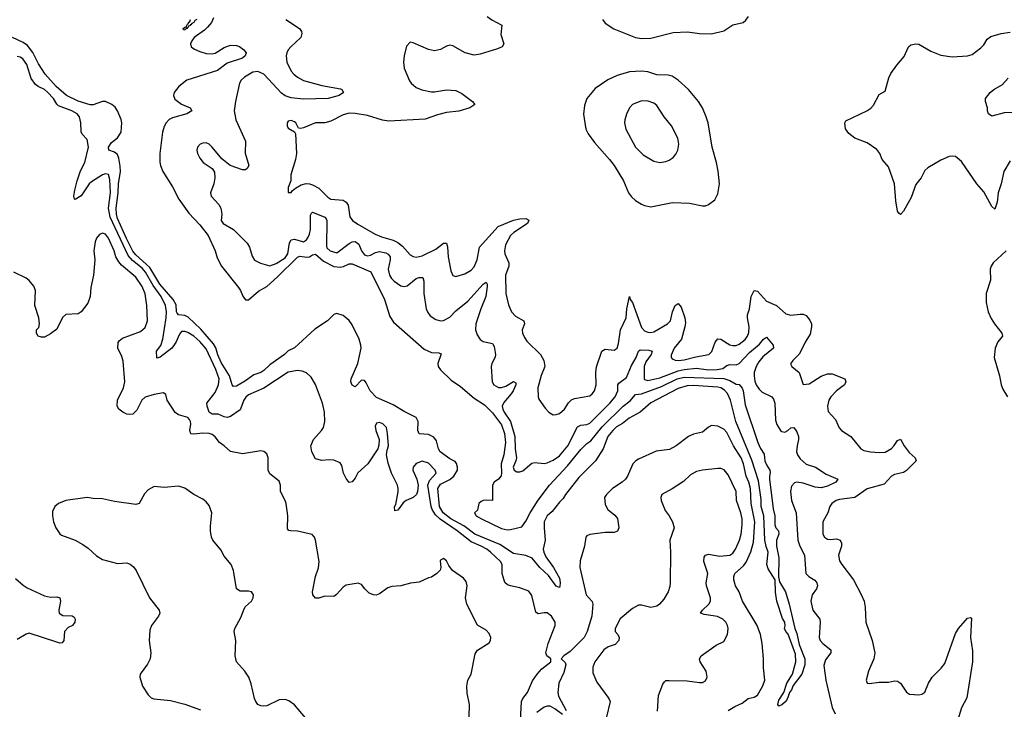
# Model space of a CAD drawing. Header units: inches. Extents: x 2057696 to 2160536, y 827480 to 1016834.
# Tile 354 of 422: x 2111327 to 2117791, y 991619 to 996148. Entities that reach past the tile are written whole.
import ezdxf

# ---------------------------------------------------------------- set-up
doc = ezdxf.new("R2010")
doc.units = ezdxf.units.IN
doc.header["$MEASUREMENT"] = 0
doc.layers.add('C1919', color=7, linetype='Continuous')

msp = doc.modelspace()

# ---------------------------------------------------------------- linework, layer by layer
at = {"layer": 'C1919', "color": 5}
for points, elevation in [([(2112600, 996160), (2112585.9, 996130), (2112560.9, 996099.1), (2112540.7, 996079.3), (2112472.1, 996030), (2112457.1, 996010), (2112448.9, 995988.9), (2112452.7, 995970), (2112474.7, 995954.7), (2112510, 995938), (2112550, 995926.7), (2112590, 995924.1), (2112610, 995928.4), (2112670, 995965.6), (2112710, 995981.5), (2112750, 995978.7), (2112770, 995972), (2112798.4, 995950), (2112813.4, 995930), (2112807, 995910), (2112790, 995895.4), (2112690, 995863.2), (2112624.8, 995815.2), (2112424.2, 995750), (2112372, 995710), (2112341.8, 995670), (2112336.5, 995650), (2112345.6, 995625.6), (2112390, 995594), (2112446.8, 995570), (2112456.4, 995550), (2112424.9, 995530), (2112330, 995504), (2112308.1, 995491.9), (2112287.6, 995470), (2112274.3, 995445.7), (2112265, 995410), (2112247.8, 995270), (2112247.3, 995212.7), (2112250.2, 995190), (2112267.5, 995150), (2112329.4, 995050), (2112371.1, 994970), (2112437.2, 994877.2), (2112510, 994800.2), (2112565.3, 994730), (2112610.2, 994630), (2112623.6, 994583.6), (2112651.1, 994530), (2112763.9, 994390), (2112776.9, 994370), (2112791.4, 994331.4), (2112810, 994308.4), (2112830, 994307), (2112894.9, 994365.1), (2112950, 994396), (2113020.5, 994459.5), (2113150, 994588.3), (2113166.2, 994593.8), (2113212.6, 994587.4), (2113230, 994590.1), (2113250, 994604.2), (2113270, 994607.8), (2113321.6, 994561.6), (2113390, 994527), (2113430, 994522.4), (2113452.9, 994527.1), (2113490, 994544.8), (2113510, 994544.4), (2113632.5, 994492.5), (2113721.6, 994310), (2113757.7, 994197.7), (2113781.6, 994161.6), (2113983.2, 993983.2), (2114030, 993961.1), (2114079, 993959), (2114094, 993954), (2114072.2, 993890), (2114074.6, 993870), (2114089.1, 993849.1), (2114160, 993780), (2114219.9, 993739.9), (2114310, 993661.9), (2114377.7, 993617.7), (2114430, 993565), (2114490, 993487.3), (2114510.4, 993430), (2114516.8, 993370), (2114506.1, 993290), (2114487.3, 993230), (2114490.8, 993170), (2114487.1, 993152.9), (2114470, 993130.6), (2114442.7, 993110), (2114431.9, 993090), (2114430.7, 992989.3), (2114392.5, 992992.5), (2114370, 992989.7), (2114357.3, 992982.7), (2114341.6, 992970), (2114333.2, 992926.8), (2114312, 992910), (2114324.7, 992890), (2114358.8, 992870), (2114490, 992806.7), (2114530, 992798.4), (2114550, 992799.3), (2114623.2, 992816.8), (2114650, 992853.4), (2114678.2, 992910), (2114730, 992991.5), (2114804.5, 993090), (2114923.2, 993216.8), (2115010, 993324.7), (2115050, 993363.6), (2115077.5, 993382.5), (2115150, 993473.1), (2115290, 993608.8), (2115335.1, 993644.9), (2115370, 993687.1), (2115410, 993691.5), (2115540.4, 993739.6), (2115643.5, 993790), (2115690, 993800.7), (2115950.4, 993790.4), (2115990, 993778.5), (2116030, 993753.8), (2116051.4, 993751.4), (2116070, 993728.2), (2116076.3, 993710), (2116090, 993618.8), (2116172.7, 993370), (2116190, 993332.7), (2116215.2, 993295.2), (2116219.7, 993250), (2116230, 993224.4), (2116252, 993190), (2116254.8, 993174.8), (2116249.1, 993150.9), (2116250.2, 993130), (2116274.3, 992934.3), (2116284.9, 992890), (2116283.9, 992830), (2116290.3, 992810), (2116308.7, 992790), (2116310.6, 992770), (2116295.5, 992730), (2116295.8, 992690), (2116310, 992614), (2116308.4, 992488.4), (2116315.4, 992455.4), (2116355.8, 992390), (2116379.7, 992310), (2116416.9, 992150), (2116430, 992116.3), (2116444.7, 992044.7), (2116480.7, 991950), (2116480.8, 991910), (2116463.1, 991850), (2116406, 991774), (2116394.1, 991745.9), (2116380.5, 991730), (2116368.7, 991690), (2116357, 991670), (2116330, 991647.6), (2116310, 991639.3), (2116304.7, 991650), (2116310, 991679.3), (2116344.4, 991730), (2116362.6, 991790), (2116401.7, 991850), (2116423.5, 991930), (2116420.8, 991980.8), (2116372.6, 992112.6), (2116357.2, 992130), (2116348.9, 992148.9), (2116353.6, 992166.4), (2116349.6, 992190), (2116335.5, 992215.5), (2116298.7, 992330), (2116288.1, 992388.1), (2116286.6, 992470), (2116241.5, 992541.5), (2116231.9, 992570), (2116241.5, 992650), (2116227.5, 992687.5), (2116219.3, 992730), (2116212.4, 992890), (2116196.1, 992950), (2116195.6, 992995.6), (2116178.3, 993118.3), (2116134.5, 993254.5), (2116029.5, 993510), (2115994.5, 993650), (2115973.7, 993693.7), (2115954.9, 993714.9), (2115930, 993729.8), (2115910, 993735), (2115750, 993745.7), (2115710, 993742.9), (2115650, 993726.3), (2115469.6, 993630.5), (2115401.3, 993570), (2115328.9, 993530), (2115284.3, 993495.7), (2115245.9, 993474.1), (2115220.9, 993450), (2115188.9, 993410), (2115157, 993330), (2115106.7, 993250), (2114997.9, 993142.1), (2114910.4, 993030), (2114895.8, 993004.2), (2114870, 992979.6), (2114822.6, 992917.4), (2114790, 992889.5), (2114770.3, 992850), (2114769.3, 992810), (2114777.4, 992730), (2114764.7, 992670), (2114767.3, 992650), (2114780.7, 992620.7), (2114831.8, 992550), (2114870, 992480.7), (2114875.6, 992450), (2114873.3, 992426.7), (2114870, 992419), (2114850, 992427), (2114798.2, 992498.2), (2114741.5, 992550), (2114690.9, 992610.9), (2114650, 992628.9), (2114570, 992642.2), (2114480.1, 992700.1), (2114314.5, 992770), (2114242.8, 992822.8), (2114157.7, 992870), (2114108, 992910), (2114083.9, 992950), (2114071.5, 993070), (2114090, 993097.8), (2114151.2, 993128.8), (2114177.7, 993150), (2114200.9, 993190), (2114201.3, 993210), (2114194.2, 993234.2), (2114185.6, 993245.6), (2114150, 993264.2), (2114087.7, 993310), (2114076.4, 993330), (2114062.7, 993382.7), (2114046.6, 993406.6), (2114010, 993422.6), (2113948.7, 993428.7), (2113941.7, 993450), (2113943.5, 993510), (2113930, 993536.2), (2113850, 993574.5), (2113778.5, 993618.5), (2113670, 993666.9), (2113627.4, 993710), (2113602.3, 993762.3), (2113590, 993778.3), (2113570, 993779.7), (2113530, 993737.6), (2113510, 993746.6), (2113501.8, 993770), (2113502.2, 993790), (2113545.8, 993890), (2113568.1, 993990), (2113567.6, 994010), (2113555, 994050), (2113510, 994144.7), (2113490, 994172.4), (2113450, 994204.2), (2113410, 994218.4), (2113390, 994212.7), (2113348, 994170), (2113263.9, 994116.1), (2113130, 993991.8), (2113090, 993972.3), (2113065.5, 993950), (2112970, 993882), (2112930, 993843.4), (2112910, 993830.6), (2112864.2, 993815.8), (2112810, 993775.9), (2112750, 993740.6), (2112730, 993739.3), (2112722.2, 993750), (2112705.1, 993810), (2112650, 993895.8), (2112627.1, 993947.1), (2112613.9, 993993.9), (2112599.9, 994019.9), (2112516.1, 994116.1), (2112433.4, 994193.4), (2112410, 994205.4), (2112368.8, 994208.8), (2112359.8, 994219.8), (2112355.5, 994230), (2112354.3, 994274.3), (2112335.5, 994310), (2112247.5, 994410), (2112181.5, 994521.5), (2112090, 994603.2), (2112070, 994626.8), (2112027.2, 994710), (2111970, 994841.2), (2111962, 994870), (2111960, 994910), (2111972.7, 995010), (2111975.4, 995070), (2111988.1, 995150), (2111986.6, 995186.6), (2111978.6, 995238.6), (2111970, 995261.5), (2111950, 995277.5), (2111912.6, 995290), (2111910.5, 995310), (2111930, 995341), (2111970, 995371.5), (2111993.3, 995410), (2111998.1, 995470), (2111993.2, 995493.2), (2111969.9, 995550), (2111953.2, 995573.2), (2111931.4, 995591.4), (2111890, 995609.9), (2111870, 995611.3), (2111810, 995588.7), (2111790, 995587.7), (2111710, 995612.6), (2111634.2, 995650), (2111566, 995710), (2111493, 995790), (2111450, 995858), (2111412.7, 995932.7), (2111377.4, 995977.4), (2111350, 995997.9), (2111278.7, 996030)], 340), ([(2112490, 996149.7), (2112477.5, 996142.5), (2112470, 996129.7), (2112456, 996124), (2112450, 996113.2), (2112446, 996114), (2112446, 996110), (2112434.4, 996105.6), (2112430, 996094), (2112423.6, 996096.4), (2112426, 996090), (2112414.1, 996085.9), (2112410, 996079.3), (2112402, 996082), (2112400.9, 996090), (2112410, 996099.1), (2112418.9, 996101.1), (2112430, 996122.8), (2112436, 996124), (2112436, 996130), (2112444, 996136), (2112448.5, 996150)], 320), ([(2113074, 996150), (2113163.8, 996090), (2113176.4, 996070), (2113178.3, 996058.3), (2113173.4, 996030), (2113106, 995970), (2113089, 995950), (2113080.2, 995930), (2113076.5, 995910), (2113081.6, 995870), (2113110.1, 995810.1), (2113125.8, 995790), (2113150, 995770.2), (2113190, 995747.7), (2113310, 995715.2), (2113433.6, 995693.6), (2113442.8, 995690), (2113453.4, 995670), (2113424, 995650), (2113351.3, 995630), (2113190, 995625.6), (2113110, 995634), (2113070, 995648.1), (2113045.3, 995665.3), (2112929.8, 995790), (2112890, 995808.5), (2112857, 995803), (2112802.7, 995770), (2112781.5, 995750), (2112769.2, 995730), (2112742.7, 995610), (2112736, 995550), (2112744.9, 995490), (2112808.4, 995350), (2112808.2, 995271.8), (2112830.4, 995190), (2112821, 995170), (2112810, 995161.2), (2112790, 995162.7), (2112709.3, 995190), (2112653.6, 995233.6), (2112590, 995311.6), (2112570, 995329.5), (2112550, 995338.4), (2112530, 995338), (2112511.3, 995330), (2112494.8, 995310), (2112490.8, 995290), (2112494.8, 995270), (2112510, 995238), (2112531.3, 995210), (2112590, 995171), (2112605.5, 995145.5), (2112608.4, 995110), (2112600.4, 995070), (2112580.5, 995010), (2112584.9, 994990), (2112633.3, 994933.3), (2112647, 994910), (2112654.4, 994870), (2112650.6, 994830), (2112663, 994810), (2112730, 994770.3), (2112819.2, 994679.2), (2112834.5, 994654.5), (2112854, 994594), (2112869.2, 994569.2), (2112908.3, 994548.3), (2112970, 994531.3), (2113010, 994546.3), (2113070, 994584.2), (2113086.5, 994610), (2113098.6, 994681.4), (2113110, 994701.4), (2113130, 994706.8), (2113190, 994688.7), (2113210, 994703), (2113220.6, 994719.4), (2113230, 994738.9), (2113235.8, 994770), (2113235.3, 994864.7), (2113242, 994878), (2113250, 994883.1), (2113330.7, 994850.7), (2113339.5, 994839.5), (2113343.5, 994830), (2113341, 994661), (2113342.6, 994650), (2113365.3, 994630), (2113410, 994617.8), (2113490, 994678.4), (2113510, 994689.5), (2113530, 994691.6), (2113554.4, 994674.4), (2113570.8, 994630), (2113590, 994604.7), (2113610, 994597.2), (2113630, 994600.7), (2113661.8, 994618.2), (2113690, 994624.5), (2113730, 994616.9), (2113747, 994607), (2113758.6, 994590), (2113759, 994570), (2113746.1, 994510), (2113753.9, 994470), (2113767.7, 994447.7), (2113785.8, 994430), (2113830, 994399.7), (2113850, 994395.2), (2113870, 994400.2), (2113930, 994448.3), (2113950, 994455.3), (2113974.2, 994454.2), (2113980.2, 994430), (2113980.4, 994350), (2113995.2, 994250), (2114005.4, 994225.4), (2114022.8, 994202.8), (2114058.9, 994178.9), (2114090, 994171), (2114110, 994173.1), (2114150, 994194.4), (2114190, 994235.1), (2114270, 994299.4), (2114370, 994410.3), (2114390, 994423), (2114396.5, 994410), (2114396.5, 994396.5), (2114388, 994330), (2114353.4, 994250), (2114320.7, 994150), (2114319.3, 994110), (2114330, 994078.4), (2114350, 994047.6), (2114370, 994034), (2114430, 994021.3), (2114442, 994002), (2114451.3, 993950), (2114449.1, 993930.9), (2114426, 993890), (2114423.2, 993870), (2114427.9, 993770), (2114438.9, 993750), (2114470, 993732), (2114490, 993731.8), (2114518.7, 993741.3), (2114570, 993772.6), (2114583.4, 993763.4), (2114585.3, 993750), (2114565.8, 993710), (2114554.3, 993690), (2114505.4, 993634.6), (2114494.8, 993610), (2114497.8, 993590), (2114507.6, 993570), (2114548.3, 993510), (2114578.5, 993410), (2114579, 993330), (2114587.8, 993270), (2114584.3, 993250), (2114566.1, 993210), (2114573.7, 993190), (2114590, 993178.5), (2114610, 993178.3), (2114630, 993184.2), (2114690, 993234.9), (2114710, 993239.7), (2114770, 993233.7), (2114790, 993237.8), (2114830, 993255.5), (2114870, 993282.9), (2114926.4, 993350), (2114990, 993474), (2115010, 993484.8), (2115050, 993489.6), (2115070, 993499.1), (2115202.2, 993630), (2115236.5, 993670), (2115254.4, 993710), (2115254.8, 993750), (2115260, 993760), (2115310, 993798), (2115342.9, 993877.1), (2115375.2, 993930), (2115388.8, 993971.2), (2115400.6, 993979.4), (2115457.8, 993977.8), (2115478.3, 993970), (2115471.8, 993950), (2115438.6, 993901.4), (2115426.7, 993870), (2115427, 993790), (2115430, 993784.7), (2115450, 993778.1), (2115530, 993796.1), (2115650, 993841.1), (2115690, 993851), (2115770, 993858.2), (2115850, 993848.6), (2115906, 993850), (2115942.6, 993857.4), (2115970, 993876.5), (2115990, 993883.7), (2116030, 993881.1), (2116050, 993890.1), (2116118.7, 993961.3), (2116183.2, 994016.8), (2116210, 994050.3), (2116230, 994062.6), (2116273.1, 994010), (2116276.9, 993990), (2116206.1, 993933.9), (2116179, 993901), (2116161.6, 993870), (2116150.1, 993830.1), (2116149, 993810), (2116154.2, 993774.2), (2116163, 993750), (2116181.5, 993721.4), (2116201.3, 993701.3), (2116264.2, 993670), (2116276, 993656), (2116284.2, 993630), (2116290, 993518.8), (2116298.8, 993490), (2116322.6, 993450), (2116330, 993442.6), (2116350, 993438.3), (2116370, 993448.9), (2116390, 993467.2), (2116410, 993470.4), (2116430, 993440.3), (2116439.5, 993410), (2116440.1, 993390), (2116430.9, 993350), (2116427.8, 993310), (2116433.7, 993290), (2116450, 993263.9), (2116490, 993229.4), (2116552.4, 993210), (2116622, 993162), (2116698, 993130), (2116685.3, 993110), (2116630, 993083.6), (2116590, 993073.1), (2116550, 993077.5), (2116470, 993104.9), (2116430.2, 993109.8), (2116414, 993106), (2116395.1, 993084.9), (2116386.7, 993050), (2116393.9, 992990), (2116424.3, 992910), (2116435.5, 992730), (2116448.9, 992690), (2116480.2, 992630), (2116487.2, 992510), (2116507, 992490), (2116546.4, 992466.4), (2116560.2, 992450), (2116565.2, 992430), (2116558.9, 992410), (2116529.2, 992370), (2116520.2, 992330), (2116534, 992270), (2116580.3, 992210), (2116582.7, 992190), (2116576.2, 992090), (2116583.2, 992070), (2116600.2, 992050), (2116651.4, 992010), (2116652.4, 991990), (2116616.9, 991943.1), (2116606.3, 991906.3), (2116620.1, 991810), (2116660.7, 991630), (2116681.2, 991590)], 360), ([(2114396.4, 996170), (2114426.3, 996146.3), (2114491.5, 996111.5), (2114486, 996050), (2114504.4, 995990), (2114494, 995970), (2114463.7, 995956.3), (2114350, 995922), (2114310, 995915.8), (2114251, 995931), (2114170, 995977), (2114150, 995980.9), (2114130, 995975.1), (2114088.8, 995951.2), (2114050, 995943), (2114010, 995951.2), (2113910, 995997), (2113890, 996001.2), (2113866.9, 995973.1), (2113850.2, 995909.8), (2113846.3, 995870), (2113851.7, 995830), (2113886.6, 995746.6), (2113898, 995730), (2113930, 995703.2), (2113967.8, 995687.8), (2114030, 995673.5), (2114050, 995673.2), (2114130, 995687.7), (2114190, 995682.3), (2114230, 995662.6), (2114299.1, 995610), (2114314.8, 995590), (2114282.8, 995570), (2114210, 995546.6), (2114130, 995538.6), (2114070, 995523.9), (2113990, 995493.6), (2113750, 995481.6), (2113708.5, 995488.5), (2113610, 995518.3), (2113530, 995532.2), (2113490, 995533.1), (2113450, 995522.6), (2113370, 995480.7), (2113330, 995471.6), (2113269.2, 995470.8), (2113190, 995438), (2113170, 995434), (2113156.4, 995436.4), (2113139.3, 995470), (2113130, 995478), (2113110, 995486), (2113090, 995481.2), (2113082, 995470), (2113082, 995462), (2113082, 995450), (2113090, 995436), (2113131.6, 995411.6), (2113138, 995398), (2113143.7, 995270), (2113138.7, 995230), (2113106, 995130), (2113107.7, 995090), (2113090, 995046), (2113090, 995014), (2113110, 995012), (2113116.5, 995023.5), (2113138.6, 995041.4), (2113175.6, 995064.4), (2113208.5, 995071.5), (2113230, 995069.3), (2113250, 995064.3), (2113290, 995042.2), (2113350, 994981.5), (2113370, 994970.1), (2113450, 994962.2), (2113470, 994949.4), (2113483.8, 994930), (2113493.4, 994853.4), (2113512.4, 994830), (2113545.8, 994805.8), (2113660.4, 994740.4), (2113702.6, 994722.6), (2113779.4, 994699.4), (2113810, 994684.7), (2113840.8, 994660.8), (2113890, 994603.6), (2113910, 994592.2), (2113930, 994588.3), (2113970, 994597.6), (2114058.6, 994641.4), (2114110, 994679.6), (2114130, 994680.5), (2114135.8, 994655.8), (2114139.7, 994590), (2114158.5, 994498.6), (2114170, 994466.8), (2114190, 994460.7), (2114250, 994479), (2114290, 994503.8), (2114310, 994525.8), (2114330.9, 994570), (2114346.4, 994653.6), (2114467.9, 994790), (2114570, 994830.8), (2114610, 994840.6), (2114650, 994841.3), (2114670.4, 994830.4), (2114660.5, 994810), (2114571.7, 994750), (2114550.2, 994730), (2114517, 994670), (2114510.1, 994630), (2114512.6, 994610), (2114539.3, 994550), (2114537.8, 994530), (2114516.6, 994470), (2114517.8, 994350), (2114535.5, 994275.5), (2114555.2, 994230), (2114581.1, 994201.1), (2114636.5, 994170), (2114642, 994150), (2114626, 994110), (2114628.4, 994090), (2114640.1, 994060.1), (2114656.7, 994036.7), (2114745.3, 993950), (2114768.9, 993910), (2114774.3, 993870), (2114749.6, 993810.4), (2114729.3, 993730), (2114730.3, 993670.3), (2114735.6, 993655.6), (2114777.2, 993597.2), (2114800.5, 993570), (2114818.3, 993558.3), (2114830, 993553.7), (2114850, 993554.6), (2114870, 993561.7), (2114902.7, 993590), (2114930, 993631.7), (2114950, 993651.4), (2114970, 993659.7), (2115070, 993678.6), (2115085.4, 993690), (2115099.8, 993710), (2115111.7, 993750), (2115108.9, 993830), (2115112.8, 993867.2), (2115147.8, 993970), (2115170, 993983.1), (2115230, 993978), (2115250, 993990.8), (2115258.9, 994021.1), (2115271, 994110), (2115309.4, 994190), (2115313.2, 994250), (2115330, 994331), (2115334.9, 994310), (2115350, 994290.6), (2115410, 994126), (2115430, 994104.5), (2115450, 994096.5), (2115470, 994093.7), (2115490, 994097.8), (2115581, 994150), (2115598.8, 994170), (2115611.8, 994230), (2115630, 994270.4), (2115650, 994283.8), (2115670, 994260.5), (2115694.8, 994190), (2115698, 994158), (2115694.5, 994130), (2115671.2, 994048.8), (2115624.1, 993990), (2115604.1, 993944.1), (2115604, 993930), (2115610, 993921.3), (2115630, 993911.4), (2115650, 993909), (2115690, 993913.4), (2115765.4, 993934.6), (2115850.5, 993949.5), (2115871.4, 993968.6), (2115893.7, 994030), (2115910, 994051.9), (2115930, 994050.1), (2115990, 994013.2), (2116010, 994007.1), (2116030, 994007.8), (2116050, 994016.6), (2116090, 994047.9), (2116106, 994070), (2116114.1, 994094.1), (2116116.3, 994130), (2116104.8, 994190), (2116105.3, 994210), (2116118.4, 994250), (2116130, 994330.5), (2116150, 994370.3), (2116170, 994364.7), (2116230, 994299.1), (2116296.5, 994270), (2116356.5, 994216.5), (2116390, 994207.6), (2116450, 994214.9), (2116470, 994212.9), (2116490, 994204.9), (2116515.1, 994175.1), (2116524.6, 994150), (2116526.5, 994130), (2116517.8, 994082.2), (2116483.6, 994030), (2116447.2, 993952.8), (2116402.4, 993910), (2116388.5, 993888.5), (2116396.3, 993870), (2116443.8, 993830), (2116471.1, 993751.1), (2116510, 993755.5), (2116590, 993807.4), (2116630, 993823.1), (2116661.3, 993821.3), (2116744.7, 993790), (2116750.8, 993770), (2116742, 993750), (2116690, 993709.7), (2116651.8, 993670), (2116639.5, 993650), (2116630.5, 993610.5), (2116635.5, 993575.5), (2116683.2, 993523.2), (2116708.2, 993468.2), (2116722.4, 993450), (2116783.8, 993410), (2116850.3, 993330.3), (2116870, 993319.5), (2116912, 993310), (2116970, 993304.9), (2117010, 993308.5), (2117050, 993332.2), (2117068.8, 993351.2), (2117090, 993384), (2117110, 993393.4), (2117133.8, 993350), (2117165.9, 993305.9), (2117206, 993270), (2117212.4, 993250), (2117150, 993188), (2117130, 993173.7), (2117070, 993160.7), (2117050.3, 993150), (2117002.3, 993097.7), (2116890, 993067.3), (2116810, 993009.7), (2116710, 992996.1), (2116688.2, 992990), (2116658.4, 992970), (2116645.3, 992950), (2116631.8, 992908.2), (2116600.4, 992850), (2116600.5, 992770), (2116610.8, 992750), (2116630, 992736.3), (2116650, 992733.4), (2116690, 992738.4), (2116714, 992730), (2116723.1, 992710), (2116721.5, 992690), (2116702.7, 992630), (2116710, 992594.8), (2116723.7, 992570), (2116800.3, 992470), (2116852.5, 992372.5), (2116870.3, 992330), (2116877.7, 992290), (2116881.3, 992190), (2116924, 992070), (2116942, 991990), (2116935.8, 991950), (2116900.5, 991870), (2116884.7, 991810), (2116891.3, 991791.3), (2116907.3, 991787.3), (2116970, 991796.4), (2117030, 991797.4), (2117070, 991804.9), (2117090, 991802.6), (2117110.4, 991790), (2117150, 991730.5), (2117170, 991718.4), (2117230, 991714), (2117250, 991717.3), (2117270, 991731.3), (2117293.6, 991790), (2117318.7, 991830), (2117377.6, 991890), (2117400, 991920), (2117470, 992116.3), (2117490, 992150.4), (2117550, 992216.3), (2117570, 992221), (2117576.3, 992216.3), (2117570.5, 992090.5), (2117582.6, 992002.6), (2117582, 991930), (2117545.6, 991694.4), (2117510.9, 991629.1), (2117485.8, 991550)], 380), ([(2115153.4, 996150), (2115170, 996126), (2115228.2, 996088.2), (2115370, 996030.3), (2115410, 996023.7), (2115470, 996027.4), (2115616.6, 996063.4), (2115711, 996069), (2115790, 996057.6), (2115870, 996055.5), (2115950, 996075.3), (2116010, 996113.8), (2116077, 996130), (2116095.4, 996144.6), (2116111.5, 996168.5)], 420), ([(2117830, 995221.6), (2117787.7, 995150), (2117770.2, 995070), (2117751.5, 995010), (2117744.6, 994950), (2117730, 994904.5), (2117710, 994920.9), (2117656.5, 995016.5), (2117611.2, 995070), (2117510, 995216), (2117470, 995249), (2117450, 995252.7), (2117430, 995249.3), (2117374.6, 995225.4), (2117290, 995175.1), (2117270, 995157.2), (2117245.5, 995110), (2117210, 995065.2), (2117178.9, 994981.1), (2117130, 994889.5), (2117110, 994869.5), (2117098, 994878), (2117089.7, 994889.7), (2117078.8, 994958.8), (2117069.7, 995070), (2117030, 995181.2), (2116990, 995229.5), (2116973.6, 995270), (2116954.5, 995294.5), (2116890, 995339.8), (2116810, 995369.8), (2116770, 995399.5), (2116749.5, 995430.5), (2116743.7, 995470), (2116750, 995484.7), (2116889.8, 995550.2), (2116914.1, 995565.9), (2116933.5, 995586.5), (2116970, 995656), (2117010, 995678), (2117034.2, 995765.9), (2117046.1, 995793.9), (2117086, 995850), (2117133.9, 995906.1), (2117162, 995970), (2117176.9, 995983.1), (2117210, 995990.5), (2117230, 995988.2), (2117310, 995940.4), (2117375.2, 995915.2), (2117450, 995904.9), (2117550, 995910.3), (2117579.8, 995920.2), (2117637, 995963), (2117656.6, 995983.4), (2117679.4, 996020.6), (2117702.5, 996037.5), (2117770, 996058.2), (2117830, 996065.8)], 380), ([(2114614.7, 991545.3), (2114621.6, 991670), (2114629.6, 991690), (2114661, 991730), (2114694.4, 991805.6), (2114725.3, 991850), (2114755.7, 991884.3), (2114814.3, 991930), (2114815.1, 991950), (2114787.6, 991970), (2114781.5, 991990), (2114797.2, 992050), (2114843, 992170), (2114842.4, 992190), (2114819.4, 992230), (2114790, 992252.2), (2114770, 992253.2), (2114730, 992245.6), (2114715.8, 992255.8), (2114690, 992365.2), (2114670, 992393.6), (2114610, 992417), (2114550, 992429.6), (2114530, 992436.9), (2114511, 992451), (2114495.5, 992510), (2114493.6, 992570), (2114483.1, 992590), (2114418.6, 992650), (2114393.8, 992670), (2114356.8, 992690), (2114290, 992718.9), (2114199.9, 992790), (2114086.5, 992866.5), (2114056.2, 992896.2), (2114034, 992930), (2114027.8, 992950), (2114006.8, 993090), (2114017.6, 993122.4), (2114060.8, 993170), (2114054.6, 993190), (2114010, 993234.6), (2113970, 993248.9), (2113930, 993234.2), (2113910.2, 993210), (2113908.3, 993190), (2113935, 993130), (2113942.3, 993090), (2113939.1, 993050), (2113931.5, 993030), (2113910.2, 993009.8), (2113864.9, 992990), (2113845.6, 992974.4), (2113810, 992927), (2113790, 992922), (2113788.3, 992948.3), (2113795.6, 992964.4), (2113812.7, 993047.3), (2113812.7, 993070), (2113807.6, 993090), (2113767.4, 993170), (2113745.3, 993234.7), (2113736, 993290), (2113739.6, 993320.4), (2113749.2, 993350), (2113742.7, 993430), (2113734.5, 993470), (2113710, 993492.7), (2113690, 993502.7), (2113670, 993499), (2113661.6, 993478.4), (2113664.4, 993450), (2113687.7, 993390), (2113685.8, 993354.2), (2113677.3, 993330), (2113612.9, 993230), (2113547.5, 993172.5), (2113530, 993137.2), (2113510, 993112.7), (2113490, 993109.3), (2113470, 993134), (2113452, 993170), (2113441, 993221), (2113430, 993238), (2113390, 993254.5), (2113356.6, 993256.6), (2113310, 993251.8), (2113270, 993262.7), (2113245.1, 993310), (2113237.6, 993350), (2113254.7, 993390), (2113308.2, 993450), (2113320.4, 993470), (2113331, 993510), (2113328.3, 993570), (2113314.8, 993630), (2113270, 993752.3), (2113239.6, 993799.6), (2113209, 993829), (2113180.5, 993840.5), (2113150, 993844.5), (2113090, 993832.9), (2112930, 993728.4), (2112830, 993685.2), (2112810.5, 993669.5), (2112797.8, 993650), (2112773.8, 993586.2), (2112710, 993542), (2112690, 993534.5), (2112670, 993538.7), (2112630, 993557.2), (2112590, 993557.1), (2112570, 993569.8), (2112556.8, 993610), (2112556.1, 993630), (2112610, 993698.6), (2112632.4, 993750), (2112636.2, 993790), (2112613.9, 993850), (2112550, 993986), (2112510, 994035.3), (2112470, 994069.9), (2112430, 994092.7), (2112410, 994100.9), (2112390, 994099.8), (2112376.4, 994083.6), (2112351.6, 994028.4), (2112326.4, 993990), (2112250, 993932.3), (2112230, 993924.5), (2112226.9, 993926.9), (2112224.8, 993970), (2112252.8, 994007.2), (2112265.7, 994050), (2112288.4, 994190), (2112289.9, 994230), (2112284.2, 994270), (2112256.3, 994330), (2112202.4, 994402.4), (2112153.1, 994490), (2112130, 994515.3), (2112067.1, 994567.1), (2112039.2, 994599.2), (2111921, 994850), (2111910.5, 994910), (2111921.9, 995010), (2111919.2, 995099.2), (2111910.9, 995130.9), (2111890, 995135.4), (2111870, 995128), (2111798, 995082), (2111783.5, 995070), (2111730, 994991.3), (2111690, 994967), (2111686, 994970), (2111683, 994990), (2111688.5, 995028.5), (2111704.2, 995090), (2111725.1, 995154.9), (2111753.6, 995210), (2111778, 995310), (2111770, 995362), (2111736.2, 995396.2), (2111731.2, 995411.2), (2111728.8, 995471.2), (2111719.4, 995510), (2111703.1, 995530), (2111668.9, 995550), (2111582.1, 995582.1), (2111570, 995592.9), (2111547.9, 995630), (2111510, 995671.9), (2111490, 995689.3), (2111448.2, 995708.2), (2111430, 995722.9), (2111401.9, 995761.9), (2111372.6, 995852.6), (2111347.1, 995890), (2111330, 995901.1), (2111310, 995906.8)], 360), ([(2117890, 995537.6), (2117790, 995535.6), (2117710, 995515.3), (2117688.7, 995530), (2117682, 995550), (2117682, 995570), (2117668, 995610), (2117668, 995630), (2117699.5, 995670), (2117722.9, 995690), (2117778.5, 995721.5), (2117816.9, 995763.1)], 360), ([(2114278, 991570), (2114281.1, 991650), (2114264, 991724), (2114262, 991770), (2114269.8, 991810.2), (2114291.2, 991850), (2114317.2, 991982.8), (2114333.6, 992006.4), (2114410, 992054.8), (2114418.4, 992070), (2114419.6, 992090), (2114410, 992117.2), (2114390, 992139.3), (2114332.3, 992172.3), (2114261.6, 992310), (2114254.3, 992350), (2114265.6, 992430), (2114258.3, 992458.3), (2114241, 992481), (2114169.2, 992530), (2114143.3, 992563.3), (2114130, 992594), (2114110, 992609), (2114090, 992599), (2114087, 992593), (2114090.8, 992550), (2114087.3, 992532.7), (2114066, 992510), (2114030, 992486), (2114010, 992482.7), (2113950, 992452.8), (2113893, 992447), (2113829.6, 992429.6), (2113770, 992424.8), (2113744.3, 992415.7), (2113690, 992376.3), (2113667.7, 992367.7), (2113649.6, 992369.6), (2113622, 992382), (2113592.3, 992410), (2113570, 992439.3), (2113550, 992446.6), (2113510, 992441.6), (2113470, 992433), (2113450, 992420.7), (2113407.5, 992372.5), (2113390, 992359.6), (2113330, 992362.6), (2113290, 992348.2), (2113268.5, 992348.5), (2113251.6, 992370), (2113249.7, 992390), (2113269.8, 992490), (2113288.2, 992548.2), (2113293.5, 992590), (2113270, 992729.2), (2113261.6, 992750), (2113246.2, 992766.2), (2113150, 992789.6), (2113108, 992790), (2113093.6, 992793.6), (2113084.4, 992804.4), (2113087.3, 992890), (2113076.8, 992970), (2113070.8, 992990), (2113038.5, 993050), (2113038.3, 993090), (2113030, 993118), (2112970, 993166), (2112958.2, 993190), (2112958.2, 993270), (2112950, 993295.6), (2112930, 993311.5), (2112910, 993317.4), (2112790, 993295.8), (2112710.9, 993310.9), (2112669.2, 993349.2), (2112638.5, 993370), (2112609.2, 993409.2), (2112590, 993423.5), (2112569.9, 993429.9), (2112530, 993433.4), (2112470, 993425.2), (2112450, 993427.3), (2112443.2, 993450), (2112450.5, 993490.5), (2112448, 993510), (2112441.5, 993521.5), (2112430, 993534.8), (2112370, 993552.5), (2112347.4, 993567.4), (2112294.3, 993650), (2112286.6, 993686.6), (2112270, 993698), (2112210, 993687.1), (2112150, 993668.5), (2112129.2, 993650), (2112096.9, 993583.1), (2112070, 993558), (2112050, 993554), (2112030, 993556.4), (2112002.9, 993570), (2111976.9, 993590), (2111966.6, 993610), (2111968.9, 993650), (2112007.6, 993730), (2112016.8, 993770), (2112005.4, 993905.4), (2111996.4, 993936.4), (2111971.6, 993990), (2111973.1, 994026.9), (2111980.7, 994039.3), (2112002.8, 994057.2), (2112119.8, 994100.2), (2112150, 994126), (2112164.8, 994170), (2112162, 994270), (2112151.6, 994348.4), (2112130, 994394.8), (2112090, 994455.9), (2111996, 994536), (2111977.4, 994557.4), (2111958.4, 994590), (2111947.4, 994630), (2111910, 994713.3), (2111890, 994738.7), (2111870, 994745.1), (2111850, 994737), (2111830, 994713.2), (2111821.3, 994690), (2111812.7, 994630), (2111820.5, 994570), (2111812.2, 994470), (2111794.4, 994390), (2111790.5, 994330), (2111773.7, 994286.3), (2111730.8, 994230), (2111710, 994216), (2111628.8, 994211.2), (2111607.7, 994192.3), (2111570, 994116), (2111530, 994083.7), (2111490, 994062), (2111470, 994062), (2111449.1, 994069.1), (2111438, 994090), (2111438, 994110), (2111453.2, 994126.8), (2111457.2, 994150), (2111452.7, 994190), (2111426, 994270), (2111429.6, 994370), (2111418.8, 994398.8), (2111390, 994434.5), (2111369.7, 994449.7), (2111289, 994489)], 380), ([(2117803.7, 994630), (2117717.6, 994550), (2117704.2, 994530), (2117698.7, 994510), (2117701.7, 994438.3), (2117673, 994350), (2117672.7, 994290), (2117684.4, 994230), (2117704.4, 994184.4), (2117726, 994150), (2117775.5, 994090), (2117779.1, 994070), (2117748.7, 994031.3), (2117730.4, 993990), (2117725.3, 993930), (2117759.7, 993810), (2117770.2, 993750), (2117781.5, 993721.5), (2117812, 993672)], 420), ([(2115977.6, 991610), (2116021.7, 991638.2), (2116070, 991659.6), (2116110, 991688.9), (2116150, 991699.5), (2116170, 991712), (2116206.6, 991773.4), (2116219.8, 991810), (2116209.8, 991890.2), (2116210.8, 991950), (2116201.8, 992050), (2116189.9, 992110.1), (2116167.9, 992170), (2116072.8, 992330), (2116050.9, 992390), (2116026.1, 992430), (2116014.9, 992470), (2116014.6, 992490), (2116021.2, 992510), (2116079, 992561), (2116095.6, 992584.4), (2116126.5, 992653.5), (2116144.3, 992715.7), (2116154, 992850), (2116128.5, 992970), (2116125.6, 993070), (2116114.8, 993110), (2116096.3, 993150), (2116078, 993230), (2116062.9, 993270), (2116013.9, 993350), (2115970, 993436.4), (2115950, 993458.7), (2115910, 993477.4), (2115870, 993482.4), (2115850, 993471.8), (2115810, 993438.4), (2115750, 993425.1), (2115718.8, 993410), (2115638, 993350), (2115594.2, 993325.8), (2115505.3, 993314.7), (2115390, 993261.8), (2115371.5, 993250), (2115353.4, 993230), (2115317.3, 993150), (2115303.6, 993130), (2115282, 993110), (2115219.6, 993070), (2115178.9, 993030), (2115167.4, 993010), (2115170, 992962.8), (2115188.8, 992930), (2115234, 992894), (2115251.6, 992871.6), (2115259.6, 992810), (2115251.1, 992788.9), (2115230, 992781), (2115170, 992780.9), (2115070, 992767), (2115050, 992758), (2115043.8, 992750), (2115035.3, 992690), (2115006.6, 992593.4), (2115005.2, 992550), (2115046.7, 992370), (2115086.5, 992326.5), (2115090.2, 992310), (2115082.2, 992230), (2115053.4, 992130), (2115033, 992090), (2114941, 991999), (2114899.5, 991970), (2114881.3, 991950), (2114907.2, 991927.2), (2114913.4, 991910), (2114898.9, 991861.1), (2114867, 991790), (2114859, 991730), (2114865.4, 991705.4), (2114915.6, 991610)], 360), ([(2115514, 991606), (2115520.5, 991710), (2115550, 991782.8), (2115560.8, 991799.2), (2115570, 991807.7), (2115591.5, 991808.5), (2115710, 991804.9), (2115790, 991794.9), (2115810, 991795.8), (2115830, 991805.5), (2115840.5, 991830), (2115833.6, 991870), (2115793.6, 991930), (2115789.7, 991950.3), (2115802, 991970), (2115900.6, 992039.4), (2115950, 992064.9), (2115973.7, 992110), (2115978.9, 992150), (2115974.7, 992170), (2115963.6, 992190), (2115943.6, 992210), (2115907.5, 992227.5), (2115821.3, 992241.3), (2115797.6, 992250), (2115809.7, 992270), (2115851.4, 992308.6), (2115862.2, 992330), (2115862, 992350), (2115835.1, 992430), (2115834, 992450), (2115845.1, 992510), (2115819.6, 992590), (2115821.3, 992618.7), (2115829.6, 992630.4), (2115850, 992637), (2115923.9, 992623.9), (2115990, 992630.2), (2116010, 992644.2), (2116026.5, 992670), (2116053.3, 992730), (2116064.1, 992770), (2116071.2, 992830), (2116070.6, 992870), (2116061.5, 992910), (2116033.6, 992990), (2116031.1, 993050), (2115979.3, 993159.3), (2115951.9, 993191.9), (2115930, 993201.3), (2115910, 993201.3), (2115810, 993189.8), (2115770, 993179.8), (2115730, 993158.9), (2115684.5, 993115.5), (2115610, 993066.9), (2115542.4, 993030), (2115536.4, 993010), (2115539.5, 992990), (2115564.8, 992924.8), (2115590.2, 992890.2), (2115611.8, 992850), (2115623.1, 992810), (2115595.8, 992730), (2115599.6, 992650), (2115598, 992450), (2115595.4, 992424.6), (2115584.2, 992390), (2115556.9, 992343.1), (2115528.2, 992310), (2115510, 992296.3), (2115470, 992288.2), (2115410, 992303.7), (2115390, 992302), (2115350, 992280.7), (2115270, 992214), (2115236.3, 992150), (2115237.3, 992130), (2115254, 992110), (2115262.4, 992090), (2115259.5, 992070), (2115236.5, 992043.5), (2115190, 992029.7), (2115162.6, 992010), (2115103.1, 991930), (2115090, 991895.3), (2115090, 991858), (2115116.5, 991796.5), (2115195.5, 991690), (2115203, 991670), (2115180.3, 991570)], 380), ([(2113202.3, 991562.3), (2113130, 991648.2), (2113094.2, 991674.2), (2113070, 991682.3), (2113030, 991681.2), (2112950, 991642.4), (2112930, 991638.4), (2112910, 991640.8), (2112891.3, 991651.3), (2112876.1, 991670), (2112868, 991690), (2112846.2, 991786.2), (2112831.2, 991830), (2112805.4, 991870), (2112749.8, 991930), (2112740.8, 991970), (2112746.6, 992070), (2112735.1, 992130), (2112739.7, 992150), (2112778.6, 992221.4), (2112800.7, 992279.3), (2112810, 992293.4), (2112849.3, 992330), (2112859.5, 992350), (2112862, 992370), (2112848.7, 992390), (2112830, 992394.3), (2112774.6, 992394.6), (2112750.9, 992410.9), (2112729.9, 992529.9), (2112714.8, 992570), (2112670, 992625.1), (2112646.3, 992666.3), (2112595.8, 992730), (2112586.5, 992750), (2112578.7, 992790), (2112578.5, 992821.5), (2112588.9, 992910), (2112570, 992957.4), (2112550, 992982.3), (2112530, 992998.5), (2112470, 993028.6), (2112410, 993071.9), (2112370, 993083.8), (2112275.6, 993075.6), (2112210, 993082), (2112170, 993060.9), (2112146.6, 993033.4), (2112110.4, 992970), (2112090, 992964), (2111950, 992984.2), (2111870, 993001.3), (2111810, 993002.4), (2111770, 993009.6), (2111630, 992991.2), (2111580.5, 992970), (2111558.4, 992950), (2111543, 992917), (2111541.5, 992890), (2111548, 992850), (2111563.2, 992810), (2111590, 992770.4), (2111601.8, 992761.8), (2111690, 992730.2), (2111741.7, 992701.7), (2111776.9, 992676.9), (2111830, 992626.3), (2111870, 992602.4), (2111970, 992576.9), (2112030, 992580.2), (2112052, 992572), (2112074.8, 992554.8), (2112091, 992531), (2112179.6, 992350), (2112242.9, 992270), (2112246.4, 992250), (2112239.2, 992230), (2112192.7, 992170), (2112182.2, 992137.8), (2112176.2, 992070), (2112187.6, 991990), (2112182.6, 991950), (2112164.8, 991915.2), (2112117.1, 991850), (2112114.9, 991830), (2112134, 991770), (2112170, 991713.4), (2112190, 991693), (2112206.5, 991686.5), (2112316.2, 991676.2), (2112410, 991652.2), (2112514.5, 991614.5)], 420), ([(2111298.3, 992478.3), (2111350, 992433.8), (2111376.9, 992416.9), (2111490, 992363.2), (2111530, 992354.5), (2111570, 992356.5), (2111590, 992350.3), (2111595.5, 992330), (2111584.6, 992270), (2111586.7, 992250), (2111610, 992234.9), (2111672.1, 992232.1), (2111683.9, 992223.9), (2111691.8, 992210), (2111688.5, 992190), (2111672.4, 992170), (2111645, 992155), (2111621.3, 992130), (2111615.6, 992070), (2111605.1, 992054.9), (2111590, 992053.5), (2111570, 992059.3), (2111390, 992119.5), (2111370, 992112.3), (2111310, 992076.4)], 380), ([(2114890, 991585.4), (2114841.4, 991621.4), (2114810, 991638.5), (2114790, 991639.1), (2114770, 991632.6), (2114722.5, 991597.5)], 360)]:
    msp.add_lwpolyline(points, dxfattribs=dict(at, elevation=elevation))
for points, elevation in [([(2115410, 995809.8), (2115330, 995806.6), (2115250, 995782.4), (2115188, 995752), (2115104.6, 995695.4), (2115051.4, 995630), (2115035.6, 995584.4), (2115027.7, 995527.7), (2115044.6, 995430), (2115059.4, 995399.4), (2115101.1, 995341.1), (2115200.3, 995230), (2115230.3, 995190), (2115290.2, 995090.2), (2115324.9, 995010), (2115343.9, 994983.9), (2115370, 994960.8), (2115410, 994935.8), (2115430, 994926.7), (2115470, 994919), (2115612.3, 994947.7), (2115723.4, 994943.4), (2115810, 994924.4), (2115830, 994926.4), (2115850, 994933.4), (2115890, 994964), (2115910, 995004.7), (2115920.5, 995070), (2115913.4, 995153.4), (2115902.7, 995210), (2115872.3, 995310), (2115846.2, 995470), (2115834.8, 995510), (2115809.7, 995570), (2115784, 995610), (2115718.9, 995690), (2115650, 995749.7), (2115610, 995776.9), (2115584.2, 995784.2), (2115510, 995786.6), (2115450, 995805.6)], 420), ([(2115410, 995614.7), (2115350.8, 995590), (2115330.4, 995569.6), (2115311.8, 995528.2), (2115299.5, 995490), (2115298, 995470), (2115306.3, 995430), (2115368.9, 995310), (2115421.2, 995261.2), (2115490, 995218), (2115530, 995210.3), (2115570, 995216), (2115590, 995224.6), (2115616.9, 995243.1), (2115635.7, 995264.3), (2115646.8, 995290), (2115653.8, 995330), (2115647.3, 995370), (2115606, 995450), (2115557.4, 995510), (2115510, 995584.5), (2115490, 995600.5), (2115453.5, 995613.5)], 440)]:
    msp.add_lwpolyline(points, close=True, dxfattribs=dict(at, elevation=elevation))

doc.saveas('drawing.dxf')
